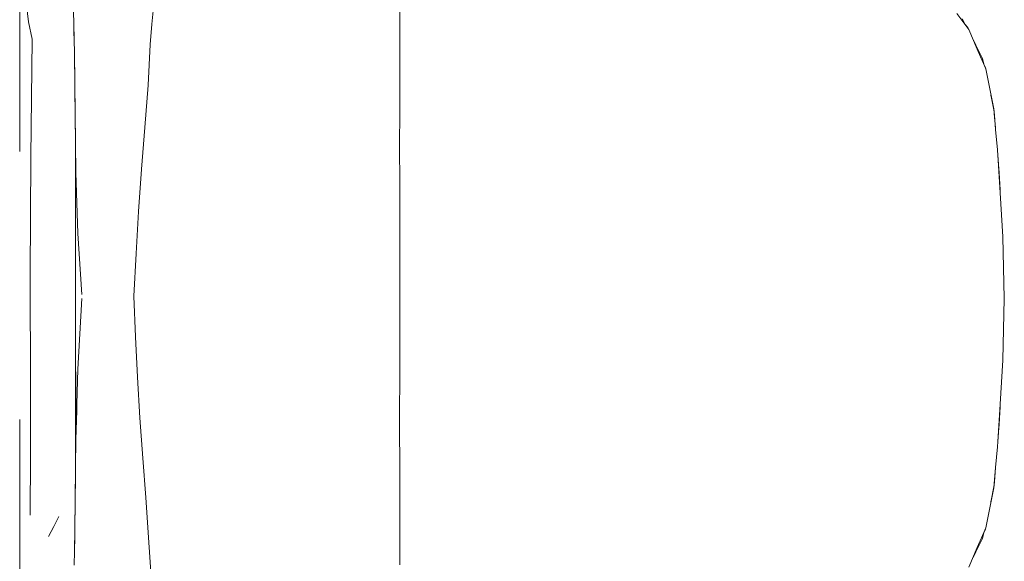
# Model space of a CAD drawing. Header units: millimetres. Extents: x -261 to 187, y -214 to 106.
# Tile 794 of 1056: x -204.843 to -204.071, y 14.123 to 14.548. Entities that reach past the tile are written whole.
import ezdxf

# ---------------------------------------------------------------- set-up
doc = ezdxf.new("R2010")
doc.units = ezdxf.units.MM
doc.header["$LTSCALE"] = 0.005
doc.header["$MEASUREMENT"] = 0
doc.layers.add('IFC-Elemento de mobília-Contorno', color=9, linetype='Continuous', lineweight=5)

msp = doc.modelspace()

# ---------------------------------------------------------------- linework, layer by layer
at = {"layer": 'IFC-Elemento de mobília-Contorno', "lineweight": 5}
for p, q in [((-204.84283, 14.44444), (-204.84272, 14.59788)), ((-204.54495, 14.58042), (-204.54495, 14.54758)), ((-204.83754, 14.55922), (-204.83586, 14.54615)), ((-204.73918, 14.54426), (-204.73779, 14.56001)), ((-204.80061, 14.55443), (-204.80036, 14.54423)), ((-204.10827, 14.55271), (-204.10353, 14.54637)), ((-204.83586, 14.54615), (-204.83307, 14.53249)), ((-204.80036, 14.54423), (-204.79999, 14.5211)), ((-204.80034, 14.54297), (-204.80033, 14.54238)), ((-204.80033, 14.54238), (-204.80009, 14.52749)), ((-204.74056, 14.52852), (-204.73918, 14.54426)), ((-204.54495, 14.51144), (-204.54495, 14.54758)), ((-204.10393, 14.54863), (-204.10129, 14.54345)), ((-204.10353, 14.54637), (-204.09879, 14.54004)), ((-204.10144, 14.54375), (-204.09939, 14.5412)), ((-204.10144, 14.54375), (-204.09939, 14.5412)), ((-204.10144, 14.54375), (-204.09939, 14.5412)), ((-204.10129, 14.54345), (-204.10117, 14.54322)), ((-204.09939, 14.5412), (-204.09901, 14.54033)), ((-204.09879, 14.54004), (-204.09218, 14.52465)), ((-204.83422, 14.43999), (-204.83307, 14.53249)), ((-204.74131, 14.51248), (-204.74056, 14.52852)), ((-204.09564, 14.53271), (-204.09338, 14.5279)), ((-204.09548, 14.53234), (-204.09339, 14.52792)), ((-204.09548, 14.53234), (-204.09218, 14.52465)), ((-204.09339, 14.52792), (-204.09074, 14.52272)), ((-204.09338, 14.5279), (-204.09074, 14.52272)), ((-204.79999, 14.5211), (-204.79971, 14.50025)), ((-204.79998, 14.5202), (-204.79997, 14.51989)), ((-204.79997, 14.51989), (-204.79968, 14.4979)), ((-204.09218, 14.52465), (-204.08556, 14.50926)), ((-204.09218, 14.52465), (-204.08887, 14.51696)), ((-204.09074, 14.52272), (-204.08811, 14.51753)), ((-204.74206, 14.49644), (-204.74131, 14.51248)), ((-204.54495, 14.47564), (-204.54495, 14.51144)), ((-204.08811, 14.51753), (-204.08714, 14.51294)), ((-204.08728, 14.51362), (-204.08586, 14.51038)), ((-204.08586, 14.51038), (-204.0857, 14.50959)), ((-204.08556, 14.50926), (-204.084, 14.50142)), ((-204.79968, 14.4979), (-204.79937, 14.47476)), ((-204.74462, 14.46345), (-204.74206, 14.49644)), ((-204.084, 14.50142), (-204.07934, 14.47788)), ((-204.79956, 14.48891), (-204.79941, 14.47756)), ((-204.08149, 14.48876), (-204.08103, 14.48645)), ((-204.08103, 14.48645), (-204.07942, 14.47847)), ((-204.79941, 14.47756), (-204.79932, 14.47042)), ((-204.79937, 14.47476), (-204.79907, 14.45113)), ((-204.54498, 14.44899), (-204.54495, 14.47564)), ((-204.07942, 14.47847), (-204.07935, 14.47796)), ((-204.07934, 14.47788), (-204.07899, 14.47425)), ((-204.07934, 14.47788), (-204.07874, 14.47302)), ((-204.07899, 14.47425), (-204.07793, 14.46306)), ((-204.07874, 14.47302), (-204.07781, 14.46182)), ((-204.79932, 14.47042), (-204.79909, 14.45319)), ((-204.74725, 14.43064), (-204.74462, 14.46345)), ((-204.07793, 14.46306), (-204.07781, 14.46182)), ((-204.07781, 14.46182), (-204.07629, 14.44576)), ((-204.79909, 14.19207), (-204.79909, 14.45319)), ((-204.79907, 14.45113), (-204.79878, 14.42797)), ((-204.54498, 14.44899), (-204.54495, 14.41915)), ((-204.07629, 14.44576), (-204.07522, 14.429)), ((-204.07627, 14.44545), (-204.07626, 14.44533)), ((-204.07626, 14.44533), (-204.07533, 14.43085)), ((-204.83452, 14.34761), (-204.83422, 14.43999)), ((-204.79878, 14.42797), (-204.79725, 14.38032)), ((-204.74963, 14.39737), (-204.74725, 14.43064)), ((-204.07536, 14.43126), (-204.07509, 14.42787)), ((-204.07522, 14.429), (-204.07415, 14.41224)), ((-204.07509, 14.42787), (-204.07415, 14.41224)), ((-204.07509, 14.42787), (-204.07428, 14.41443)), ((-204.54495, 14.41915), (-204.54495, 14.38299)), ((-204.07428, 14.41443), (-204.07422, 14.41343)), ((-204.07415, 14.41224), (-204.07227, 14.37771)), ((-204.75157, 14.36449), (-204.74963, 14.39737)), ((-204.79725, 14.38032), (-204.79417, 14.33231)), ((-204.54496, 14.34758), (-204.54495, 14.38299)), ((-204.07227, 14.37771), (-204.071, 14.32936)), ((-204.75337, 14.33102), (-204.75157, 14.36449)), ((-204.83452, 14.34761), (-204.83432, 14.25947)), ((-204.54496, 14.34758), (-204.54495, 14.3155)), ((-204.79565, 14.30154), (-204.79417, 14.32919)), ((-204.75337, 14.33102), (-204.752, 14.29917)), ((-204.07227, 14.28101), (-204.071, 14.32936)), ((-204.54495, 14.27802), (-204.54495, 14.3155)), ((-204.79712, 14.27389), (-204.79565, 14.30154)), ((-204.752, 14.29917), (-204.75057, 14.26765)), ((-204.07415, 14.24647), (-204.07227, 14.28101)), ((-204.79878, 14.21887), (-204.79878, 14.27173)), ((-204.79795, 14.24638), (-204.79712, 14.27389)), ((-204.54499, 14.22895), (-204.54495, 14.27802)), ((-204.75057, 14.26765), (-204.74859, 14.23578)), ((-204.83432, 14.25947), (-204.8343, 14.2062)), ((-204.79878, 14.21887), (-204.7981, 14.24159)), ((-204.7981, 14.24159), (-204.79795, 14.24638)), ((-204.07522, 14.22971), (-204.07415, 14.24647)), ((-204.07509, 14.23084), (-204.07415, 14.24647)), ((-204.07509, 14.23084), (-204.07428, 14.24428)), ((-204.07428, 14.24428), (-204.07422, 14.24528)), ((-204.84281, 14.2345), (-204.84273, 14.06687)), ((-204.74859, 14.23578), (-204.7464, 14.20426)), ((-204.54499, 14.22895), (-204.54495, 14.19693)), ((-204.07629, 14.21296), (-204.07522, 14.22971)), ((-204.07626, 14.21338), (-204.07533, 14.22786)), ((-204.07537, 14.22743), (-204.07509, 14.23084)), ((-204.79903, 14.1974), (-204.79878, 14.21887)), ((-204.07781, 14.19689), (-204.07629, 14.21296)), ((-204.07627, 14.21326), (-204.07626, 14.21338)), ((-204.83472, 14.15939), (-204.8343, 14.2062)), ((-204.7464, 14.20426), (-204.74399, 14.17336)), ((-204.79909, 14.19219), (-204.79903, 14.1974)), ((-204.54496, 14.16247), (-204.54495, 14.19693)), ((-204.07934, 14.18083), (-204.07781, 14.19689)), ((-204.07874, 14.18569), (-204.07781, 14.19689)), ((-204.79929, 14.17601), (-204.79909, 14.19207)), ((-204.7993, 14.17536), (-204.79918, 14.18515)), ((-204.08103, 14.17226), (-204.07942, 14.18023)), ((-204.08089, 14.17299), (-204.07934, 14.18083)), ((-204.07942, 14.18023), (-204.07935, 14.18076)), ((-204.07934, 14.18083), (-204.07874, 14.18569)), ((-204.79942, 14.16575), (-204.79929, 14.17601)), ((-204.79939, 14.16834), (-204.7993, 14.17536)), ((-204.74399, 14.17336), (-204.74173, 14.14186)), ((-204.08245, 14.16514), (-204.08089, 14.17299)), ((-204.08154, 14.16973), (-204.08103, 14.17226)), ((-204.08152, 14.16982), (-204.08103, 14.17226)), ((-204.79957, 14.15395), (-204.79942, 14.16575)), ((-204.79956, 14.15424), (-204.79944, 14.16419)), ((-204.084, 14.1573), (-204.08245, 14.16514)), ((-204.81613, 14.15055), (-204.81214, 14.15842)), ((-204.54496, 14.16247), (-204.54495, 14.12056)), ((-204.08556, 14.14945), (-204.084, 14.1573)), ((-204.82012, 14.1427), (-204.81613, 14.15055)), ((-204.79973, 14.14214), (-204.79957, 14.15395)), ((-204.79964, 14.14902), (-204.79956, 14.15424)), ((-204.08887, 14.14176), (-204.08556, 14.14945)), ((-204.08728, 14.14509), (-204.08586, 14.14834)), ((-204.08586, 14.14834), (-204.0857, 14.14912)), ((-204.79991, 14.13124), (-204.79973, 14.14214)), ((-204.74173, 14.14186), (-204.7408, 14.12653)), ((-204.09218, 14.13406), (-204.08887, 14.14176)), ((-204.09074, 14.136), (-204.08811, 14.14118)), ((-204.08811, 14.14118), (-204.08714, 14.14577)), ((-204.79996, 14.12798), (-204.79986, 14.13336)), ((-204.79986, 14.13336), (-204.79977, 14.13959)), ((-204.09879, 14.11868), (-204.09218, 14.13406)), ((-204.09548, 14.12637), (-204.09218, 14.13406)), ((-204.09339, 14.13079), (-204.09074, 14.136)), ((-204.09338, 14.13081), (-204.09074, 14.136)), ((-204.80009, 14.12032), (-204.79991, 14.13124)), ((-204.7408, 14.12653), (-204.73986, 14.11121)), ((-204.09564, 14.12601), (-204.09338, 14.13081)), ((-204.09548, 14.12637), (-204.09339, 14.13079))]:
    msp.add_line(p, q, dxfattribs=at)

doc.saveas('drawing.dxf')
